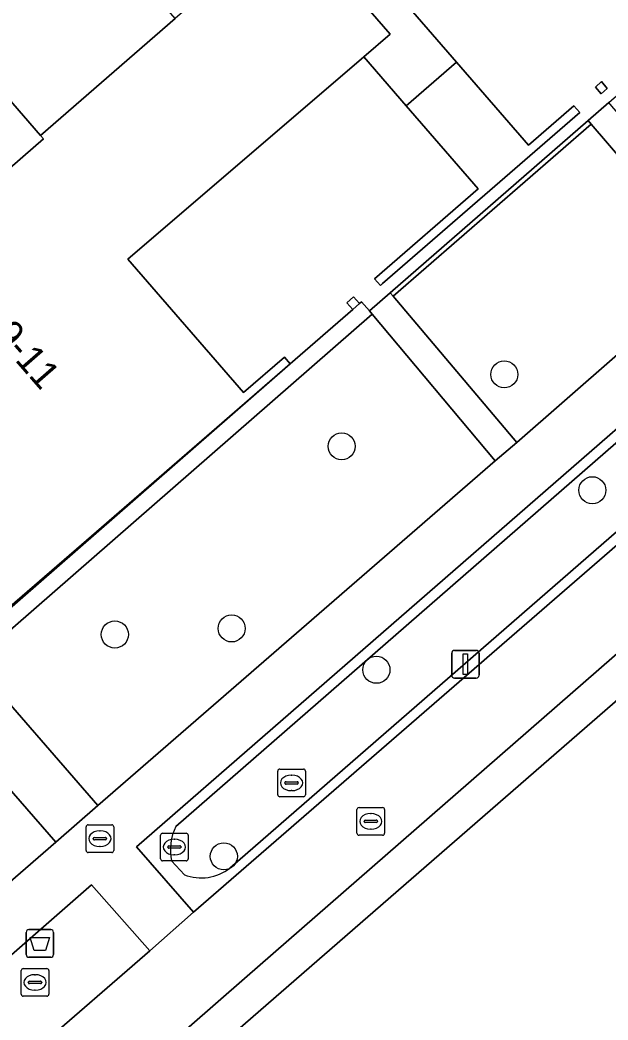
# Model space of a CAD drawing. Extents: x 155887 to 156869, y 383880 to 384678.
# Drawn here: x 156224.02 to 156245.28, y 384049.47 to 384085.6 of the extents above; entities that cross this region are included whole.
import ezdxf

# ---------------------------------------------------------------- set-up
doc = ezdxf.new("R2010")
doc.units = 0
for name, color, linetype in [('IMGEO_Afvalbak', 7, 'Continuous'), ('IMGEO_Berm_groen', 7, 'Continuous'), ('IMGEO_Boom', 7, 'Continuous'), ('IMGEO_Erf', 7, 'Continuous'), ('IMGEO_Fietspad_gesloten', 7, 'Continuous'), ('IMGEO_Greppel_droge_sloot', 7, 'Continuous'), ('IMGEO_Groenvoorziening', 7, 'Continuous'), ('IMGEO_Haag', 7, 'Continuous'), ('IMGEO_Kolk', 7, 'Continuous'), ('IMGEO_Lichtmast', 7, 'Continuous'), ('IMGEO_Pand', 7, 'Continuous'), ('IMGEO_Pand_nummerreeks', 7, 'Continuous'), ('IMGEO_Rioolput', 7, 'Continuous'), ('IMGEO_Voetpad_open', 7, 'Continuous')]:
    doc.layers.add(name, color=color, linetype=linetype)

msp = doc.modelspace()

# ---------------------------------------------------------------- linework, layer by layer
at = {"layer": 'IMGEO_Afvalbak'}
for p, q in [((156224.244, 384051.839), (156224.244, 384052.639)), ((156224.244, 384052.639), (156224.244, 384051.839)), ((156224.344, 384052.739), (156225.134, 384052.739)), ((156225.134, 384052.739), (156224.344, 384052.739)), ((156225.234, 384052.639), (156225.234, 384051.839)), ((156225.234, 384051.839), (156225.234, 384052.639)), ((156225.134, 384051.739), (156224.344, 384051.739)), ((156224.344, 384051.739), (156225.134, 384051.739))]:
    msp.add_line(p, q, dxfattribs=at)
msp.add_lwpolyline([(156224.387, 384052.453), (156225.091, 384052.453), (156224.942, 384051.983), (156224.536, 384051.983), (156224.387, 384052.453)], dxfattribs=at)
for centre, start, end in [((156224.344, 384052.639), 90, 180), ((156224.344, 384052.639), 90, 180), ((156225.134, 384052.639), 0, 90), ((156225.134, 384052.639), 360, 90), ((156224.344, 384051.839), 180, 270), ((156224.344, 384051.839), 180, 270), ((156225.134, 384051.839), 270, 0), ((156225.134, 384051.839), 270, 0)]:
    msp.add_arc(centre, 0.1, start, end, dxfattribs=at)
at = {"layer": 'IMGEO_Berm_groen'}
for points in [[(156267.782, 384090.109), (156262.74, 384085.745), (156228.231, 384055.73), (156230.294, 384053.373), (156269.896, 384087.691)], [(156228.715, 384051.972), (156226.604, 384054.357), (156221.196, 384049.632), (156223.252, 384047.246)]]:
    msp.add_lwpolyline(points, close=True, dxfattribs=at)
for points in [[(156229.652, 384056.467), (156266.709, 384088.74)], [(156268.552, 384087.083), (156231.611, 384054.962)], [(156229.965, 384054.721), (156229.502, 384055.227)]]:
    msp.add_lwpolyline(points, dxfattribs=at)
for centre, radius, start, end in [((156231.411, 384055.625), 1.95, 154.425, 191.7801), ((156230.576, 384056.29), 1.683, 248.7199, 307.9397)]:
    msp.add_arc(centre, radius, start, end, dxfattribs=at)
at = {"layer": 'IMGEO_Boom'}
for centre in [(156241.529, 384072.797), (156235.65, 384070.2), (156244.712, 384068.612), (156231.672, 384063.62), (156227.45, 384063.4), (156236.907, 384062.125), (156231.39, 384055.385)]:
    msp.add_circle(centre, 0.489, dxfattribs=at)
at = {"layer": 'IMGEO_Erf'}
for points in [[(156233.788, 384073.174), (156236.052, 384075.143), (156235.843, 384075.385), (156236.084, 384075.595), (156236.293, 384075.353), (156236.363, 384075.42), (156236.657, 384075.088), (156237.409, 384075.743), (156244.556, 384081.969), (156245.305, 384082.622), (156261.783, 384096.974), (156257.057, 384102.381), (156253.783, 384106.157), (156249.606, 384110.968), (156241.618, 384120.183), (156237.428, 384125.007), (156235.411, 384127.346), (156228.952, 384134.784), (156195.288, 384105.561), (156189.338, 384100.396), (156193.713, 384095.326), (156201.684, 384086.153), (156205.864, 384081.345), (156221.93, 384062.847)], [(156236.789, 384100.268), (156229.588, 384094.022), (156220.6, 384086.227), (156224.76, 384081.431), (156229.628, 384085.654), (156227.569, 384088.028), (156229.513, 384089.714), (156231.573, 384087.341), (156232.538, 384088.178), (156230.767, 384090.219), (156232.958, 384092.12), (156234.729, 384090.078), (156240.961, 384095.484)], [(156244.822, 384083.179), (156245.042, 384083.376), (156245.254, 384083.131), (156245.027, 384082.938)]]:
    msp.add_lwpolyline(points, close=True, dxfattribs=at)
for points in [[(156238.225, 384085.892), (156239.798, 384084.078), (156242.4, 384081.077), (156244.048, 384082.506), (156244.257, 384082.264), (156237.127, 384076.076), (156237.049, 384076.008), (156236.84, 384076.25), (156240.588, 384079.504), (156237.985, 384082.506), (156236.453, 384084.272), (156227.924, 384076.958), (156232.103, 384072.14), (156233.579, 384073.417), (156233.788, 384073.174), (156232.313, 384071.898), (156226.241, 384066.645), (156222.126, 384063.086)], [(156276.904, 384073.775), (156271.716, 384079.723), (156271.41, 384079.469), (156271.154, 384079.254), (156269.034, 384081.375), (156170.141, 383995.483)]]:
    msp.add_lwpolyline(points, dxfattribs=at)
at = {"layer": 'IMGEO_Fietspad_gesloten'}
for points in [[(156321.213, 384132.469), (156314.047, 384125.913), (156291.359, 384106.231), (156284.254, 384100.056), (156283.954, 384099.797), (156269.896, 384087.691), (156230.294, 384053.373), (156228.715, 384051.972), (156223.252, 384047.246), (156221.532, 384045.745), (156182.003, 384011.384), (156180.455, 384010.006), (156174.916, 384005.204), (156173.353, 384003.808), (156169.034, 384000), (156168.573, 383999.541)], [(156225.091, 384044.821), (156232.142, 384050.972), (156265.486, 384080.026), (156271.299, 384085.055), (156273.092, 384086.615), (156283.541, 384095.347), (156286.027, 384097.441), (156286.341, 384097.706), (156304.975, 384114.033), (156305.378, 384113.591), (156305.662, 384113.279), (156306.714, 384114.217), (156306.4, 384114.594), (156306.05, 384115.013), (156315.997, 384123.54), (156323.254, 384130.15), (156323.467, 384130.447)]]:
    msp.add_lwpolyline(points, dxfattribs=at)
at = {"layer": 'IMGEO_Greppel_droge_sloot'}
for points in [[(156266.709, 384088.74), (156229.652, 384056.467)], [(156231.611, 384054.962), (156268.552, 384087.083)], [(156229.502, 384055.227), (156229.965, 384054.721)]]:
    msp.add_lwpolyline(points, dxfattribs=at)
for centre, radius, start, end in [((156231.411, 384055.625), 1.95, 154.425, 191.7801), ((156230.576, 384056.29), 1.683, 248.7199, 307.9397)]:
    msp.add_arc(centre, radius, start, end, dxfattribs=at)
at = {"layer": 'IMGEO_Groenvoorziening'}
msp.add_lwpolyline([(156167.661, 383993.99), (156169.903, 383993.69), (156170.141, 383995.483), (156269.034, 384081.375), (156268.833, 384081.577), (156271.983, 384084.296), (156271.299, 384085.055), (156265.486, 384080.026), (156232.142, 384050.972), (156225.091, 384044.821), (156184.035, 384009.147), (156173.703, 384000), (156171.742, 383998.278)], dxfattribs=at)
for points in [[(156237.512, 384075.621), (156244.674, 384081.832), (156244.556, 384081.969), (156237.409, 384075.743)], [(156241.981, 384070.342), (156249.17, 384076.616), (156244.674, 384081.832), (156237.512, 384075.621)], [(156236.757, 384074.968), (156236.657, 384075.088), (156236.363, 384075.42), (156236.293, 384075.353), (156236.052, 384075.143), (156233.788, 384073.174), (156221.93, 384062.847), (156222.22, 384062.513), (156222.33, 384062.4)], [(156226.832, 384057.225), (156241.203, 384069.676), (156236.757, 384074.968), (156222.33, 384062.4)], [(156220.382, 384061.545), (156219.598, 384060.864), (156215.583, 384057.372), (156214.817, 384056.706), (156219.734, 384051.063), (156225.312, 384055.892)]]:
    msp.add_lwpolyline(points, close=True, dxfattribs=at)
at = {"layer": 'IMGEO_Haag'}
msp.add_lwpolyline([(156167.661, 383993.99), (156169.903, 383993.69), (156170.141, 383995.483), (156269.034, 384081.375), (156268.833, 384081.577), (156271.983, 384084.296), (156271.299, 384085.055), (156265.486, 384080.026), (156232.142, 384050.972), (156225.091, 384044.821), (156184.035, 384009.147), (156173.703, 384000), (156171.742, 383998.278)], dxfattribs=at)
for points in [[(156237.512, 384075.621), (156244.674, 384081.832), (156244.556, 384081.969), (156237.409, 384075.743)], [(156222.22, 384062.513), (156222.33, 384062.4), (156236.757, 384074.968), (156236.657, 384075.088), (156236.363, 384075.42), (156236.293, 384075.353), (156236.052, 384075.143), (156233.788, 384073.174), (156221.93, 384062.847)]]:
    msp.add_lwpolyline(points, close=True, dxfattribs=at)
at = {"layer": 'IMGEO_Kolk'}
for p, q in [((156233.34, 384057.613), (156233.34, 384058.465)), ((156233.415, 384058.539), (156234.267, 384058.539)), ((156234.341, 384058.465), (156234.341, 384057.613)), ((156233.599, 384058.033), (156233.599, 384058.045)), ((156234.037, 384057.996), (156233.639, 384057.996)), ((156233.642, 384058.082), (156234.04, 384058.082)), ((156233.828, 384058.319), (156233.853, 384058.319)), ((156234.083, 384058.045), (156234.083, 384058.033)), ((156233.851, 384057.759), (156233.826, 384057.759)), ((156234.267, 384057.539), (156233.415, 384057.539)), ((156229.177, 384056.222), (156230.029, 384056.222)), ((156229.102, 384055.296), (156229.102, 384056.148)), ((156229.59, 384056.002), (156229.615, 384056.002)), ((156230.103, 384056.148), (156230.103, 384055.296)), ((156229.361, 384055.716), (156229.361, 384055.728)), ((156229.799, 384055.679), (156229.401, 384055.679)), ((156229.404, 384055.765), (156229.802, 384055.765)), ((156229.613, 384055.442), (156229.588, 384055.442)), ((156229.845, 384055.728), (156229.845, 384055.716)), ((156230.029, 384055.222), (156229.177, 384055.222))]:
    msp.add_line(p, q, dxfattribs=at)
for points in [[(156233.34, 384057.613), (156233.34, 384058.465)], [(156233.415, 384058.539), (156234.267, 384058.539)], [(156234.341, 384058.465), (156234.341, 384057.613)], [(156234.267, 384057.539), (156233.415, 384057.539)], [(156229.177, 384056.222), (156230.029, 384056.222)], [(156229.102, 384055.296), (156229.102, 384056.148)], [(156230.103, 384056.148), (156230.103, 384055.296)], [(156230.029, 384055.222), (156229.177, 384055.222)]]:
    msp.add_lwpolyline(points, dxfattribs=at)
for centre, radius, start, end in [((156233.417, 384058.463), 0.0765, 91.552, 178.448), ((156233.417, 384058.463), 0.0765, 91.552, 178.448), ((156234.265, 384058.463), 0.0765, 1.552, 88.448), ((156234.265, 384058.463), 0.0765, 1.552, 88.448), ((156233.639, 384058.042), 0.0403, 85.8775, 175.7526), ((156233.636, 384058.032), 0.0366, 178.938, 274.7102), ((156234.04, 384058.039), 0.043, 264.8664, 352.4533), ((156234.044, 384058.044), 0.0386, 1.7309, 96.639), ((156233.417, 384057.615), 0.0765, 181.552, 268.448), ((156233.417, 384057.615), 0.0765, 181.552, 268.448), ((156234.265, 384057.615), 0.0765, 271.552, 358.448), ((156234.265, 384057.615), 0.0765, 271.552, 358.448), ((156229.179, 384056.146), 0.0765, 91.552, 178.448), ((156229.179, 384056.146), 0.0765, 91.552, 178.448), ((156230.027, 384056.146), 0.0765, 1.552, 88.448), ((156230.027, 384056.146), 0.0765, 1.552, 88.448), ((156229.401, 384055.725), 0.0403, 85.8775, 175.7526), ((156229.398, 384055.715), 0.0366, 178.938, 274.7102), ((156229.802, 384055.722), 0.043, 264.8664, 352.4533), ((156229.806, 384055.727), 0.0386, 1.7309, 96.639), ((156229.179, 384055.298), 0.0765, 181.552, 268.448), ((156229.179, 384055.298), 0.0765, 181.552, 268.448), ((156230.027, 384055.298), 0.0765, 271.552, 358.448), ((156230.027, 384055.298), 0.0765, 271.552, 358.448)]:
    msp.add_arc(centre, radius, start, end, dxfattribs=at)
for centre, major_axis, ratio, start_param, end_param in [((156233.827, 384058.039), (-0.387, 0.002), 0.722429, 4.712389, 7.853982), ((156233.852, 384058.039), (-0.39, 0.002), 0.717154, 1.570796, 4.712389), ((156229.589, 384055.722), (-0.387, 0.002), 0.722429, 4.712389, 7.853982), ((156229.614, 384055.722), (-0.39, 0.002), 0.717154, 1.570796, 4.712389)]:
    msp.add_ellipse(centre, major_axis=major_axis, ratio=ratio, start_param=start_param, end_param=end_param, dxfattribs=at)
at = {"layer": 'IMGEO_Lichtmast'}
for p, q in [((156239.628, 384061.925), (156239.628, 384062.725)), ((156239.628, 384062.725), (156239.628, 384061.925)), ((156239.728, 384062.825), (156240.518, 384062.825)), ((156240.518, 384062.825), (156239.728, 384062.825)), ((156240.618, 384062.725), (156240.618, 384061.925)), ((156240.618, 384061.925), (156240.618, 384062.725)), ((156240.518, 384061.825), (156239.728, 384061.825)), ((156239.728, 384061.825), (156240.518, 384061.825))]:
    msp.add_line(p, q, dxfattribs=at)
msp.add_lwpolyline([(156240.048, 384062.7), (156240.198, 384062.7), (156240.198, 384061.95), (156240.048, 384061.95), (156240.048, 384062.7)], dxfattribs=at)
for centre, start, end in [((156239.728, 384062.725), 90, 180), ((156239.728, 384062.725), 90, 180), ((156240.518, 384062.725), 0, 90), ((156240.518, 384062.725), 360, 90), ((156239.728, 384061.925), 180, 270), ((156239.728, 384061.925), 180, 270), ((156240.518, 384061.925), 270, 0), ((156240.518, 384061.925), 270, 0)]:
    msp.add_arc(centre, 0.1, start, end, dxfattribs=at)
at = {"layer": 'IMGEO_Pand'}
for points in [[(156247.275, 384093.741), (156251.448, 384088.93), (156249.817, 384087.515), (156250.026, 384087.273), (156261.293, 384097.054), (156256.151, 384102.964), (156252.039, 384099.387), (156249.439, 384102.376), (156249.322, 384102.511), (156243.979, 384097.877), (156243.868, 384098.005), (156240.961, 384095.484), (156234.729, 384090.078), (156233.787, 384089.261), (156237.403, 384085.095), (156236.453, 384084.272), (156237.985, 384082.506), (156239.798, 384084.078), (156238.225, 384085.892)], [(156215.875, 384089.428), (156215.978, 384089.309), (156213.039, 384086.757), (156214.718, 384084.823), (156212.298, 384082.722), (156214.887, 384079.743), (156211.02, 384076.394), (156210.767, 384076.175), (156214.404, 384071.976), (156214.662, 384072.199), (156218.524, 384075.544), (156218.399, 384075.688), (156224.872, 384081.302), (156224.76, 384081.431), (156220.6, 384086.227), (156229.588, 384094.022), (156225.97, 384098.203)], [(156227.924, 384076.958), (156236.453, 384084.272), (156237.403, 384085.095), (156233.787, 384089.261), (156232.538, 384088.178), (156231.573, 384087.341), (156229.628, 384085.654), (156224.76, 384081.431), (156224.872, 384081.302), (156218.399, 384075.688), (156218.524, 384075.544), (156223.323, 384070.035), (156219.458, 384066.693), (156219.2, 384066.47), (156222.126, 384063.086), (156226.241, 384066.645), (156232.313, 384071.898), (156233.788, 384073.174), (156233.579, 384073.417), (156232.103, 384072.14)], [(156237.985, 384082.506), (156240.588, 384079.504), (156236.84, 384076.25), (156237.049, 384076.008), (156237.127, 384076.076), (156244.257, 384082.264), (156244.048, 384082.506), (156242.4, 384081.077), (156239.798, 384084.078)], [(156245.042, 384083.376), (156244.822, 384083.179), (156245.027, 384082.938), (156245.254, 384083.131)], [(156236.084, 384075.595), (156235.843, 384075.385), (156236.052, 384075.143), (156236.293, 384075.353)]]:
    msp.add_lwpolyline(points, close=True, dxfattribs=at)
at = {"layer": 'IMGEO_Rioolput'}
for p, q in [((156236.203, 384056.222), (156236.203, 384057.074)), ((156236.278, 384057.148), (156237.13, 384057.148)), ((156236.691, 384056.928), (156236.716, 384056.928)), ((156237.204, 384057.074), (156237.204, 384056.222)), ((156226.485, 384056.524), (156227.337, 384056.524)), ((156236.462, 384056.642), (156236.462, 384056.654)), ((156236.9, 384056.605), (156236.502, 384056.605)), ((156236.505, 384056.691), (156236.903, 384056.691)), ((156236.946, 384056.654), (156236.946, 384056.642)), ((156226.41, 384055.598), (156226.41, 384056.45)), ((156226.898, 384056.304), (156226.923, 384056.304)), ((156227.411, 384056.45), (156227.411, 384055.598)), ((156236.714, 384056.368), (156236.689, 384056.368)), ((156226.669, 384056.018), (156226.669, 384056.03)), ((156227.107, 384055.981), (156226.709, 384055.981)), ((156226.712, 384056.067), (156227.11, 384056.067)), ((156227.153, 384056.03), (156227.153, 384056.018)), ((156237.13, 384056.148), (156236.278, 384056.148)), ((156227.337, 384055.524), (156226.485, 384055.524)), ((156226.921, 384055.744), (156226.896, 384055.744)), ((156224.063, 384050.404), (156224.063, 384051.256)), ((156224.138, 384051.33), (156224.99, 384051.33)), ((156224.551, 384051.11), (156224.576, 384051.11)), ((156225.064, 384051.256), (156225.064, 384050.404)), ((156224.322, 384050.824), (156224.322, 384050.836)), ((156224.76, 384050.787), (156224.362, 384050.787)), ((156224.365, 384050.873), (156224.763, 384050.873)), ((156224.806, 384050.836), (156224.806, 384050.824)), ((156224.574, 384050.55), (156224.549, 384050.55)), ((156224.99, 384050.33), (156224.138, 384050.33))]:
    msp.add_line(p, q, dxfattribs=at)
for points in [[(156236.203, 384056.222), (156236.203, 384057.074)], [(156236.278, 384057.148), (156237.13, 384057.148)], [(156237.204, 384057.074), (156237.204, 384056.222)], [(156226.485, 384056.524), (156227.337, 384056.524)], [(156226.41, 384055.598), (156226.41, 384056.45)], [(156227.411, 384056.45), (156227.411, 384055.598)], [(156237.13, 384056.148), (156236.278, 384056.148)], [(156227.337, 384055.524), (156226.485, 384055.524)], [(156224.063, 384050.404), (156224.063, 384051.256)], [(156224.138, 384051.33), (156224.99, 384051.33)], [(156225.064, 384051.256), (156225.064, 384050.404)], [(156224.99, 384050.33), (156224.138, 384050.33)]]:
    msp.add_lwpolyline(points, dxfattribs=at)
for centre, radius, start, end in [((156236.28, 384057.072), 0.0765, 91.552, 178.448), ((156236.28, 384057.072), 0.0765, 91.552, 178.448), ((156237.128, 384057.072), 0.0765, 1.552, 88.448), ((156237.128, 384057.072), 0.0765, 1.552, 88.448), ((156226.487, 384056.448), 0.0765, 91.552, 178.448), ((156226.487, 384056.448), 0.0765, 91.552, 178.448), ((156227.335, 384056.448), 0.0765, 1.552, 88.448), ((156227.335, 384056.448), 0.0765, 1.552, 88.448), ((156236.502, 384056.651), 0.0403, 85.8775, 175.7526), ((156236.499, 384056.641), 0.0366, 178.938, 274.7102), ((156236.903, 384056.648), 0.043, 264.8664, 352.4533), ((156236.907, 384056.653), 0.0386, 1.7309, 96.639), ((156236.28, 384056.224), 0.0765, 181.552, 268.448), ((156236.28, 384056.224), 0.0765, 181.552, 268.448), ((156237.128, 384056.224), 0.0765, 271.552, 358.448), ((156237.128, 384056.224), 0.0765, 271.552, 358.448), ((156226.709, 384056.027), 0.0403, 85.8775, 175.7526), ((156226.706, 384056.017), 0.0366, 178.938, 274.7102), ((156227.11, 384056.024), 0.043, 264.8664, 352.4533), ((156227.114, 384056.029), 0.0386, 1.7309, 96.639), ((156226.487, 384055.6), 0.0765, 181.552, 268.448), ((156226.487, 384055.6), 0.0765, 181.552, 268.448), ((156227.335, 384055.6), 0.0765, 271.552, 358.448), ((156227.335, 384055.6), 0.0765, 271.552, 358.448), ((156224.14, 384051.254), 0.0765, 91.552, 178.448), ((156224.14, 384051.254), 0.0765, 91.552, 178.448), ((156224.988, 384051.254), 0.0765, 1.552, 88.448), ((156224.988, 384051.254), 0.0765, 1.552, 88.448), ((156224.362, 384050.833), 0.0403, 85.8775, 175.7526), ((156224.359, 384050.823), 0.0366, 178.938, 274.7102), ((156224.763, 384050.83), 0.043, 264.8664, 352.4533), ((156224.767, 384050.835), 0.0386, 1.7309, 96.639), ((156224.14, 384050.406), 0.0765, 181.552, 268.448), ((156224.14, 384050.406), 0.0765, 181.552, 268.448), ((156224.988, 384050.406), 0.0765, 271.552, 358.448), ((156224.988, 384050.406), 0.0765, 271.552, 358.448)]:
    msp.add_arc(centre, radius, start, end, dxfattribs=at)
for centre, major_axis, ratio, start_param, end_param in [((156236.69, 384056.648), (-0.387, 0.002), 0.722429, 4.712389, 7.853982), ((156236.715, 384056.648), (-0.39, 0.002), 0.717154, 1.570796, 4.712389), ((156226.897, 384056.024), (-0.387, 0.002), 0.722429, 4.712389, 7.853982), ((156226.922, 384056.024), (-0.39, 0.002), 0.717154, 1.570796, 4.712389), ((156224.55, 384050.83), (-0.387, 0.002), 0.722429, 4.712389, 7.853982), ((156224.575, 384050.83), (-0.39, 0.002), 0.717154, 1.570796, 4.712389)]:
    msp.add_ellipse(centre, major_axis=major_axis, ratio=ratio, start_param=start_param, end_param=end_param, dxfattribs=at)
at = {"layer": 'IMGEO_Voetpad_open'}
for points in [[(156189.338, 384100.396), (156187.027, 384098.401), (156219.598, 384060.864), (156220.382, 384061.545), (156225.312, 384055.892), (156226.832, 384057.225), (156222.33, 384062.4), (156222.22, 384062.513), (156221.93, 384062.847), (156205.864, 384081.345), (156201.684, 384086.153), (156193.713, 384095.326)], [(156245.305, 384082.622), (156244.556, 384081.969), (156244.674, 384081.832), (156249.17, 384076.616), (156249.95, 384077.285), (156245.422, 384082.489)], [(156236.757, 384074.968), (156241.203, 384069.676), (156241.981, 384070.342), (156237.512, 384075.621), (156237.409, 384075.743), (156236.657, 384075.088)]]:
    msp.add_lwpolyline(points, close=True, dxfattribs=at)
msp.add_lwpolyline([(156221.196, 384049.632), (156226.604, 384054.357), (156228.715, 384051.972), (156230.294, 384053.373), (156228.231, 384055.73), (156262.74, 384085.745), (156267.782, 384090.109), (156266.381, 384091.712), (156261.303, 384087.219), (156249.95, 384077.285), (156249.17, 384076.616), (156241.981, 384070.342), (156241.203, 384069.676), (156226.832, 384057.225), (156225.312, 384055.892), (156219.734, 384051.063)], dxfattribs=at)

# ---------------------------------------------------------------- texts
at = {"layer": 'IMGEO_Pand_nummerreeks'}
msp.add_text('9-11', height=1, rotation=311.0579, dxfattribs=at).set_placement((156223.032, 384074.205))

doc.saveas('drawing.dxf')
